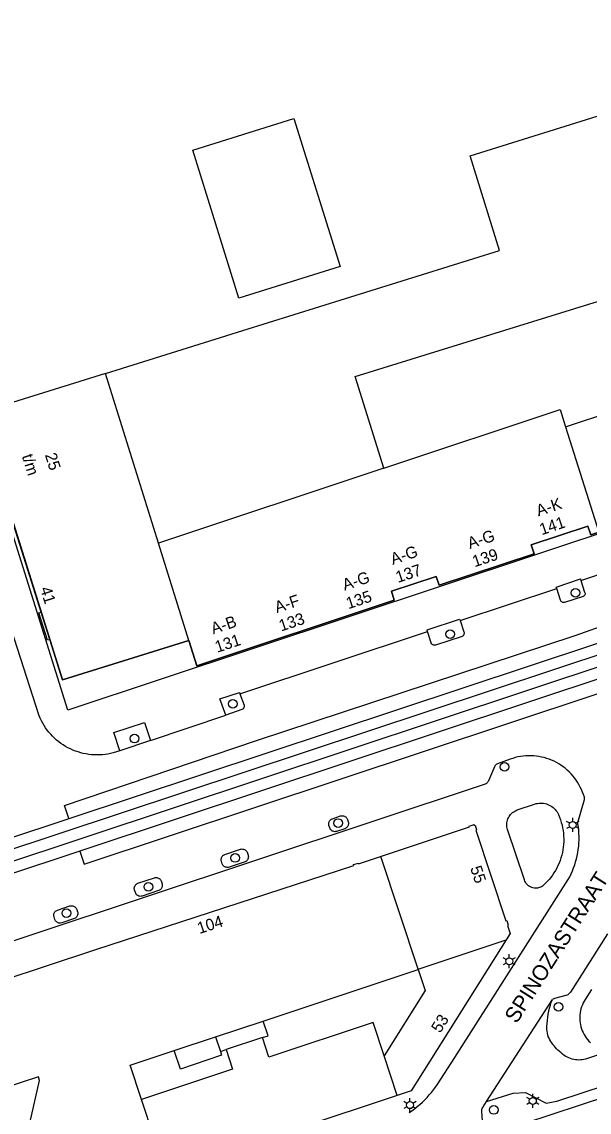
# Model space of a CAD drawing. Extents: x 122462 to 123306, y 485548 to 486417.
# Drawn here: x 122587.9 to 122661.2, y 486070.8 to 486211.5 of the extents above; entities that cross this region are included whole.
import ezdxf

# ---------------------------------------------------------------- set-up
doc = ezdxf.new("R2010")
doc.units = 0
for name, color, linetype in [('B-WE-IE-MEUBILAIR_WEGMEUBILAIR_VERKEERSBORD-S', 7, 'Continuous'), ('Level 1', 7, 'Continuous'), ('Level 10', 7, 'Continuous'), ('Level 17', 7, 'Continuous'), ('Level 19', 7, 'Continuous'), ('Level 37', 7, 'Continuous'), ('Level 4', 7, 'Continuous'), ('Level 50', 7, 'Continuous'), ('Level 53', 7, 'Continuous'), ('N-WE-AL-T25', 7, 'Continuous'), ('N-WE-GR-BOOM_DOORWORTELBARE RUIMTE-G', 7, 'Continuous')]:
    doc.layers.add(name, color=color, linetype=linetype)

msp = doc.modelspace()

# ---------------------------------------------------------------- linework, layer by layer
at = {"layer": 'Level 1'}
for p, q in [((122591.53, 486131.81), (122590.43, 486135.31)), ((122619.11, 486082.56), (122639.1, 486089.21)), ((122607.62, 486078.74), (122612.94, 486080.51)), ((122612.94, 486080.51), (122613.57, 486078.62)), ((122613.57, 486078.62), (122614.31, 486078.87))]:
    msp.add_line(p, q, dxfattribs=at)
for points in [[(122615.96, 486175.84), (122610, 486194.95), (122623.06, 486199.01), (122629.02, 486179.91), (122615.96, 486175.84)], [(122590.43, 486135.31), (122588.71, 486140.78), (122586.66, 486147.3)], [(122662.42, 486145.64), (122661.39, 486145.3), (122661.01, 486146.43), (122653.68, 486144), (122654.06, 486142.86), (122641.82, 486138.8), (122641.44, 486139.94), (122635.64, 486138.01), (122636.02, 486136.87), (122610.51, 486128.4), (122609.48, 486131.68)], [(122609.48, 486131.68), (122593.17, 486126.6), (122591.53, 486131.81)], [(122578.72, 486085.26), (122579.22, 486085.43), (122579.19, 486085.53), (122579.29, 486085.56), (122579.23, 486085.75), (122597.36, 486091.75), (122630.8, 486102.64), (122630.77, 486102.74), (122631.38, 486102.94), (122631.41, 486102.84), (122645.74, 486107.6), (122645.7, 486107.7), (122646.31, 486107.9), (122646.34, 486107.8), (122646.44, 486107.83), (122646.64, 486107.22), (122646.55, 486107.19), (122650.43, 486095.5), (122650.53, 486095.53), (122650.73, 486094.92), (122650.63, 486094.89), (122650.96, 486093.85), (122650.44, 486093.02)], [(122650.44, 486093.02), (122638.18, 486073.54), (122605.19, 486062.58), (122605.14, 486062.74), (122604.91, 486062.65), (122604.77, 486063.05), (122599.23, 486061.21), (122599.36, 486060.8), (122599.08, 486060.71), (122599.12, 486060.56), (122596.52, 486059.7), (122596.47, 486059.84), (122595.33, 486059.46), (122595.2, 486059.87), (122590.46, 486058.29), (122590.59, 486057.88), (122590.36, 486057.81), (122590.41, 486057.65), (122577.37, 486053.32), (122571.45, 486046.69)], [(122639.1, 486089.21), (122640.01, 486086.48), (122634.7, 486078.07)], [(122618.99, 486080.42), (122619.74, 486080.67), (122619.11, 486082.56)], [(122634.7, 486078.07), (122633.27, 486082.36), (122619.83, 486077.89), (122618.99, 486080.42)], [(122603.4, 486072.42), (122601.93, 486076.85), (122607.62, 486078.74)], [(122614.31, 486078.87), (122615.15, 486076.33), (122603.4, 486072.42)], [(122652.85, 486069.37), (122663.58, 486072.9), (122664.12, 486071.26), (122666.45, 486072.02), (122665.91, 486073.67), (122676.67, 486077.21), (122677.12, 486075.89)], [(122571.45, 486046.69), (122570.4, 486047.63), (122568.04, 486054.74), (122568.53, 486055.29), (122566.85, 486060.36), (122571.34, 486061.85), (122572.17, 486059.37), (122573.87, 486057.85), (122587.37, 486062.34), (122588.05, 486065.32), (122587.67, 486065.41), (122588.59, 486069.48), (122588.97, 486069.4), (122590.22, 486074.9), (122590.07, 486075.37), (122585.36, 486073.8), (122585.79, 486072.5), (122584.43, 486072.05), (122583.99, 486073.35), (122582.81, 486072.95)]]:
    msp.add_lwpolyline(points, dxfattribs=at)
at = {"layer": 'Level 10'}
for points in [[(122593.88, 486122.67), (122581.87, 486160.87), (122582.35, 486161.02), (122593.17, 486126.6), (122609.48, 486131.68), (122610.51, 486128.4), (122636.02, 486136.87), (122635.64, 486138.01), (122641.44, 486139.94), (122641.82, 486138.8), (122654.06, 486142.86), (122653.68, 486144), (122661.01, 486146.43), (122661.39, 486145.3), (122666.22, 486146.9)], [(122666.29, 486146.72), (122593.88, 486122.67)]]:
    msp.add_lwpolyline(points, dxfattribs=at)
at = {"layer": 'Level 17'}
for p, q in [((122644.53, 486134.24), (122656.98, 486138.37)), ((122616.09, 486124.8), (122640.31, 486132.84)), ((122604.53, 486118.77), (122614.25, 486122.04)), ((122604.53, 486118.77), (122600.58, 486117.44)), ((122647.92, 486072.16), (122656.42, 486085.33))]:
    msp.add_line(p, q, dxfattribs=at)
for points in [[(122660.12, 486139.42), (122664.05, 486140.73), (122667.84, 486141.99)], [(122600.58, 486117.44), (122599.73, 486117.15), (122599.38, 486117.07), (122599.04, 486117), (122598.69, 486116.95), (122598.33, 486116.92), (122597.98, 486116.89), (122597.63, 486116.89), (122597.27, 486116.9), (122596.92, 486116.92), (122596.57, 486116.97), (122596.22, 486117.02), (122595.87, 486117.09), (122595.53, 486117.18), (122595.19, 486117.28), (122594.86, 486117.4), (122594.53, 486117.53), (122594.21, 486117.67), (122593.89, 486117.83), (122593.58, 486118), (122593.28, 486118.19), (122592.99, 486118.39), (122592.7, 486118.6), (122592.43, 486118.82), (122592.17, 486119.06), (122591.91, 486119.3), (122591.67, 486119.56), (122591.44, 486119.83), (122591.22, 486120.1), (122591.01, 486120.39), (122590.82, 486120.68), (122590.64, 486120.99), (122590.47, 486121.3), (122590.31, 486121.62), (122590.17, 486121.94), (122584.5, 486139.44)], [(122656.98, 486138.37), (122656.92, 486138.56), (122660.06, 486139.6), (122660.12, 486139.42)], [(122660.12, 486139.42), (122660.59, 486137.91), (122660.62, 486137.84), (122660.64, 486137.77), (122660.64, 486137.69), (122660.63, 486137.61), (122660.61, 486137.54), (122660.57, 486137.47), (122660.52, 486137.41), (122660.46, 486137.37), (122660.39, 486137.33), (122658.01, 486136.56), (122657.93, 486136.55), (122657.85, 486136.56), (122657.77, 486136.58), (122657.7, 486136.61), (122657.63, 486136.66), (122657.57, 486136.71), (122657.51, 486136.78), (122657.47, 486136.85), (122656.98, 486138.37)], [(122594.01, 486108.7), (122593.44, 486110.39), (122618.25, 486118.74), (122659.38, 486132.32), (122663.98, 486133.92), (122666.08, 486134.62), (122669.85, 486135.87)], [(122591.53, 486131.81), (122591.23, 486131.72), (122590.13, 486135.22), (122590.43, 486135.31)], [(122640.31, 486132.84), (122640.26, 486133.03), (122644.45, 486134.41), (122644.53, 486134.24)], [(122644.53, 486134.24), (122644.99, 486132.79), (122645.02, 486132.71), (122645.03, 486132.63), (122645.03, 486132.56), (122645.01, 486132.48), (122644.99, 486132.41), (122644.95, 486132.34), (122644.9, 486132.28), (122644.84, 486132.23), (122644.77, 486132.19), (122641.32, 486131.06), (122641.23, 486131.05), (122641.15, 486131.06), (122641.06, 486131.08), (122640.98, 486131.11), (122640.91, 486131.16), (122640.85, 486131.21), (122640.79, 486131.28), (122640.76, 486131.34), (122640.31, 486132.84)], [(122595.43, 486104.48), (122596, 486102.78), (122661.97, 486124.69), (122666.37, 486126.2), (122668.63, 486126.95), (122672.37, 486128.19)], [(122614.25, 486122.04), (122613.51, 486124.13), (122616.04, 486124.96), (122616.09, 486124.8)], [(122616.09, 486124.8), (122616.62, 486123.3), (122616.63, 486123.23), (122616.64, 486123.15), (122616.63, 486123.08), (122616.6, 486123), (122616.57, 486122.94), (122616.53, 486122.87), (122616.47, 486122.82), (122616.41, 486122.78), (122616.34, 486122.74), (122614.25, 486122.04)], [(122600.58, 486117.44), (122599.79, 486119.8), (122603.77, 486121.07), (122604.53, 486118.77)], [(122647.92, 486072.16), (122651.35, 486073.25), (122652.97, 486073.35), (122655.64, 486071.97), (122657.01, 486072.23), (122676.12, 486078.51), (122677.71, 486079.03), (122678.17, 486077.7), (122713.77, 486089.31), (122724.6, 486088.5), (122776.01, 486105.32), (122795.63, 486111.74), (122795.2, 486113.06), (122817.86, 486120.53)], [(122660.19, 486112.43), (122660.03, 486112.75), (122659.86, 486113.06), (122659.68, 486113.37), (122659.49, 486113.66), (122659.28, 486113.95), (122659.06, 486114.22), (122658.83, 486114.47), (122658.6, 486114.71), (122658.35, 486114.95), (122658.08, 486115.17), (122657.81, 486115.38), (122657.53, 486115.57), (122657.24, 486115.75), (122656.95, 486115.92), (122656.64, 486116.08), (122656.33, 486116.22), (122656.01, 486116.34), (122655.69, 486116.45), (122655.36, 486116.55), (122655.03, 486116.62), (122654.69, 486116.69), (122654.36, 486116.74), (122654.01, 486116.77), (122653.67, 486116.78), (122653.33, 486116.79), (122652.99, 486116.77), (122652.65, 486116.74), (122652.31, 486116.69), (122651.98, 486116.63), (122651.64, 486116.55), (122651.32, 486116.45), (122650.99, 486116.34), (122649.34, 486115.74), (122649.25, 486115.7), (122649.17, 486115.65), (122649.1, 486115.59), (122649.03, 486115.52), (122648.98, 486115.44), (122648.94, 486115.35), (122648.17, 486113.54), (122648.12, 486113.45), (122648.07, 486113.37), (122648, 486113.29), (122647.92, 486113.23), (122647.84, 486113.18), (122647.75, 486113.14), (122574.3, 486088.74)], [(122637.93, 486070.74), (122638.29, 486070.99), (122638.64, 486071.25), (122638.99, 486071.52), (122639.32, 486071.8), (122639.65, 486072.1), (122639.96, 486072.4), (122640.25, 486072.71), (122640.54, 486073.02), (122640.81, 486073.34), (122641.07, 486073.67), (122641.33, 486074.01), (122641.57, 486074.35), (122643.84, 486077.87), (122658.47, 486100.82), (122658.67, 486101.18), (122658.85, 486101.55), (122659.01, 486101.93), (122659.17, 486102.31), (122659.31, 486102.7), (122659.43, 486103.1), (122659.54, 486103.49), (122659.63, 486103.89), (122659.71, 486104.3), (122659.77, 486104.71), (122659.82, 486105.12), (122659.85, 486105.53), (122659.87, 486105.94), (122659.87, 486106.35), (122659.85, 486106.76), (122659.82, 486107.17), (122659.78, 486107.58), (122659.71, 486107.99), (122659.71, 486108.12), (122659.72, 486108.18), (122660.57, 486111.14), (122660.59, 486111.22), (122660.59, 486111.29), (122660.58, 486111.36), (122660.57, 486111.43), (122660.45, 486111.77), (122660.33, 486112.1), (122660.19, 486112.43)], [(122654.35, 486099.71), (122654.21, 486099.71), (122654.06, 486099.72), (122653.91, 486099.75), (122653.76, 486099.8), (122653.61, 486099.86), (122653.48, 486099.93), (122653.35, 486100.02), (122653.23, 486100.12), (122653.12, 486100.23), (122653.02, 486100.35), (122652.94, 486100.48), (122652.87, 486100.62), (122652.81, 486100.77), (122650.64, 486107.28), (122650.59, 486107.44), (122650.56, 486107.62), (122650.54, 486107.79), (122650.54, 486107.96), (122650.55, 486108.14), (122650.58, 486108.31), (122650.62, 486108.48), (122650.68, 486108.64), (122650.75, 486108.8), (122650.83, 486108.95), (122650.93, 486109.1), (122651.04, 486109.23), (122651.16, 486109.36), (122651.29, 486109.47), (122651.43, 486109.57), (122651.58, 486109.66), (122651.74, 486109.74), (122651.9, 486109.8), (122654.13, 486110.56), (122654.32, 486110.61), (122654.51, 486110.65), (122654.7, 486110.68), (122654.9, 486110.69), (122655.09, 486110.68), (122655.29, 486110.66), (122655.48, 486110.63), (122655.67, 486110.58), (122655.85, 486110.51), (122656.03, 486110.43), (122656.2, 486110.34), (122656.37, 486110.24), (122656.52, 486110.12), (122656.67, 486109.99), (122656.8, 486109.85), (122656.93, 486109.7), (122657.04, 486109.54), (122657.14, 486109.37), (122657.22, 486109.19), (122657.36, 486108.86), (122657.48, 486108.53), (122657.58, 486108.19), (122657.68, 486107.84), (122657.75, 486107.49), (122657.81, 486107.14), (122657.85, 486106.79), (122657.88, 486106.43), (122657.89, 486106.07), (122657.89, 486105.72), (122657.87, 486105.36), (122657.83, 486105.01), (122657.78, 486104.65), (122657.72, 486104.3), (122657.63, 486103.95), (122657.53, 486103.61), (122657.42, 486103.27), (122657.29, 486102.94), (122657.15, 486102.61), (122656.99, 486102.29), (122656.82, 486101.98), (122656.63, 486101.67), (122656.43, 486101.38), (122656.22, 486101.09), (122656, 486100.81), (122655.76, 486100.55), (122655.51, 486100.29), (122655.25, 486100.05), (122655.14, 486099.96), (122655.02, 486099.89), (122654.89, 486099.83), (122654.76, 486099.78), (122654.63, 486099.74), (122654.49, 486099.72), (122654.35, 486099.71)], [(122628.32, 486106.99), (122628.21, 486107.01), (122628.11, 486107.04), (122628.01, 486107.08), (122627.93, 486107.14), (122627.85, 486107.21), (122627.78, 486107.29), (122627.73, 486107.38), (122627.68, 486107.47), (122627.58, 486107.78), (122627.56, 486107.88), (122627.55, 486107.98), (122627.55, 486108.08), (122627.57, 486108.18), (122627.6, 486108.27), (122627.64, 486108.36), (122627.7, 486108.44), (122627.77, 486108.52), (122627.85, 486108.58), (122627.93, 486108.63), (122628.02, 486108.67), (122629.08, 486109.02), (122629.17, 486109.04), (122629.27, 486109.05), (122629.37, 486109.05), (122629.47, 486109.03), (122629.57, 486109), (122629.65, 486108.96), (122629.74, 486108.9), (122629.81, 486108.83), (122629.87, 486108.75), (122629.92, 486108.67), (122629.96, 486108.58), (122630.07, 486108.27), (122630.09, 486108.17), (122630.1, 486108.07), (122630.1, 486107.97), (122630.08, 486107.87), (122630.05, 486107.78), (122630, 486107.69), (122629.95, 486107.6), (122629.88, 486107.53), (122629.8, 486107.47), (122629.72, 486107.42), (122629.62, 486107.38), (122628.57, 486107.03), (122628.42, 486107), (122628.32, 486106.99)], [(122614.44, 486102.38), (122614.34, 486102.4), (122614.24, 486102.42), (122614.14, 486102.47), (122614.05, 486102.52), (122613.97, 486102.59), (122613.9, 486102.67), (122613.85, 486102.76), (122613.81, 486102.86), (122613.71, 486103.17), (122613.68, 486103.27), (122613.67, 486103.37), (122613.68, 486103.47), (122613.69, 486103.57), (122613.72, 486103.66), (122613.77, 486103.75), (122613.83, 486103.83), (122613.89, 486103.91), (122613.97, 486103.97), (122614.06, 486104.02), (122614.15, 486104.06), (122616.15, 486104.72), (122616.26, 486104.75), (122616.36, 486104.76), (122616.46, 486104.75), (122616.57, 486104.73), (122616.67, 486104.7), (122616.76, 486104.65), (122616.84, 486104.58), (122616.91, 486104.51), (122616.97, 486104.42), (122617.02, 486104.33), (122617.14, 486103.97), (122617.17, 486103.87), (122617.18, 486103.76), (122617.17, 486103.66), (122617.15, 486103.56), (122617.12, 486103.46), (122617.07, 486103.37), (122617, 486103.28), (122616.93, 486103.21), (122616.84, 486103.15), (122616.75, 486103.1), (122614.69, 486102.42), (122614.55, 486102.39), (122614.44, 486102.38)], [(122603.22, 486098.65), (122603.12, 486098.67), (122603.02, 486098.69), (122602.92, 486098.74), (122602.83, 486098.79), (122602.75, 486098.86), (122602.68, 486098.95), (122602.63, 486099.04), (122602.59, 486099.13), (122602.49, 486099.44), (122602.46, 486099.54), (122602.45, 486099.64), (122602.45, 486099.74), (122602.47, 486099.84), (122602.5, 486099.93), (122602.55, 486100.02), (122602.61, 486100.1), (122602.67, 486100.18), (122602.75, 486100.24), (122602.84, 486100.29), (122602.93, 486100.33), (122605.05, 486101.03), (122605.15, 486101.06), (122605.26, 486101.07), (122605.36, 486101.06), (122605.46, 486101.04), (122605.56, 486101.01), (122605.65, 486100.96), (122605.74, 486100.89), (122605.81, 486100.82), (122605.87, 486100.73), (122605.92, 486100.64), (122606.04, 486100.28), (122606.06, 486100.18), (122606.07, 486100.08), (122606.07, 486099.98), (122606.05, 486099.88), (122606.02, 486099.79), (122605.98, 486099.7), (122605.92, 486099.62), (122605.85, 486099.55), (122605.77, 486099.48), (122605.69, 486099.43), (122605.59, 486099.39), (122603.47, 486098.69), (122603.33, 486098.66), (122603.22, 486098.65)], [(122592.83, 486095.2), (122592.72, 486095.21), (122592.62, 486095.24), (122592.53, 486095.28), (122592.44, 486095.34), (122592.36, 486095.41), (122592.29, 486095.49), (122592.24, 486095.58), (122592.19, 486095.68), (122592.09, 486095.99), (122592.07, 486096.09), (122592.06, 486096.18), (122592.06, 486096.29), (122592.08, 486096.38), (122592.11, 486096.48), (122592.15, 486096.57), (122592.21, 486096.65), (122592.28, 486096.72), (122592.36, 486096.79), (122592.44, 486096.84), (122592.53, 486096.87), (122594.13, 486097.41), (122594.23, 486097.43), (122594.33, 486097.44), (122594.43, 486097.44), (122594.53, 486097.42), (122594.62, 486097.39), (122594.71, 486097.34), (122594.79, 486097.29), (122594.87, 486097.22), (122594.93, 486097.14), (122594.98, 486097.05), (122595.02, 486096.96), (122595.12, 486096.65), (122595.15, 486096.55), (122595.16, 486096.44), (122595.15, 486096.34), (122595.13, 486096.24), (122595.09, 486096.14), (122595.04, 486096.05), (122594.98, 486095.96), (122594.9, 486095.89), (122594.82, 486095.83), (122594.73, 486095.78), (122593.08, 486095.23), (122592.93, 486095.2), (122592.83, 486095.2)], [(122663.55, 486093.81), (122658.76, 486086.3), (122658.69, 486086.2), (122658.6, 486086.1), (122658.51, 486086.02), (122658.4, 486085.95), (122658.28, 486085.89), (122658.16, 486085.85), (122656.7, 486085.46), (122656.61, 486085.43), (122656.42, 486085.33)], [(122661.46, 486086.61), (122660.67, 486085.35), (122660.53, 486085.13), (122660.4, 486084.89), (122660.3, 486084.65), (122660.2, 486084.4), (122660.12, 486084.15), (122660.06, 486083.9), (122660.01, 486083.64), (122659.98, 486083.37), (122659.96, 486083.11), (122659.96, 486082.84), (122659.98, 486082.58), (122660.01, 486082.32), (122660.06, 486082.06), (122660.12, 486081.8), (122660.2, 486081.55), (122660.29, 486081.3), (122660.4, 486081.06), (122660.52, 486080.82), (122660.65, 486080.6), (122660.8, 486080.38), (122660.97, 486080.17), (122661.14, 486079.97), (122661.33, 486079.78)], [(122663.66, 486078.63), (122660.69, 486077.63), (122660.48, 486077.58), (122660.27, 486077.55), (122660.05, 486077.54), (122659.84, 486077.53), (122659.62, 486077.54), (122659.4, 486077.57), (122659.19, 486077.6), (122658.98, 486077.66), (122658.77, 486077.72), (122658.57, 486077.8), (122658.37, 486077.89), (122658.18, 486077.99), (122657.96, 486078.13), (122657.75, 486078.28), (122657.54, 486078.44), (122657.34, 486078.61), (122657.15, 486078.79), (122656.97, 486078.97), (122656.8, 486079.17), (122656.64, 486079.35), (122656.49, 486079.54), (122656.35, 486079.73), (122656.22, 486079.93), (122656.1, 486080.14), (122655.99, 486080.35), (122655.9, 486080.57), (122655.83, 486080.79), (122655.78, 486081.01), (122655.74, 486081.24), (122655.71, 486081.47), (122655.72, 486081.86), (122655.74, 486082.26), (122655.78, 486082.65), (122655.83, 486083.04), (122655.89, 486083.43), (122655.97, 486083.82), (122656.06, 486084.21), (122656.17, 486084.59), (122656.29, 486084.96), (122656.42, 486085.33)], [(122647.46, 486069.1), (122647.3, 486070.83), (122647.3, 486070.94), (122647.31, 486071.06), (122647.34, 486071.18), (122647.38, 486071.29), (122647.43, 486071.39), (122647.5, 486071.49), (122647.92, 486072.16)]]:
    msp.add_lwpolyline(points, dxfattribs=at)
at = {"layer": 'Level 19'}
msp.add_lwpolyline([(122613.57, 486078.62), (122613.73, 486078.14), (122608.41, 486076.37), (122607.62, 486078.74)], dxfattribs=at)
at = {"layer": 'Level 37'}
for p, q in [((122670.91, 486132.63), (122575.08, 486100.86)), ((122671.36, 486131.26), (122572.24, 486098.34)), ((122671.82, 486129.85), (122564.45, 486094.19))]:
    msp.add_line(p, q, dxfattribs=at)
msp.add_lwpolyline([(122577, 486103.06), (122670.45, 486134.04)], dxfattribs=at)
at = {"layer": 'Level 4'}
for p, q in [((122598.73, 486166.12), (122582.35, 486161.02)), ((122605.56, 486144.23), (122598.73, 486166.12)), ((122658.14, 486159.23), (122662.42, 486145.64)), ((122634.66, 486153.89), (122605.56, 486144.23)), ((122609.48, 486131.68), (122605.56, 486144.23))]:
    msp.add_line(p, q, dxfattribs=at)
for points in [[(122598.73, 486166.12), (122616.48, 486171.64), (122649.61, 486181.98), (122645.8, 486194.21), (122701.19, 486211.49)], [(122634.66, 486153.89), (122630.95, 486165.71), (122702.13, 486187.76)], [(122634.66, 486153.89), (122657.44, 486161.46), (122658.14, 486159.23)]]:
    msp.add_lwpolyline(points, dxfattribs=at)
at = {"layer": 'Level 50'}
for p, q in [((122658.66, 486108.09), (122658.27, 486108.31)), ((122658.66, 486107.64), (122658.27, 486107.41)), ((122659.05, 486108.31), (122659.05, 486108.76)), ((122659.05, 486106.96), (122659.05, 486107.41)), ((122659.83, 486108.31), (122659.44, 486108.09)), ((122659.83, 486107.41), (122659.44, 486107.64)), ((122650.47, 486090.49), (122650.08, 486090.72)), ((122650.86, 486090.72), (122650.86, 486091.17)), ((122651.64, 486090.72), (122651.25, 486090.49)), ((122650.47, 486090.04), (122650.08, 486089.82)), ((122650.86, 486089.37), (122650.86, 486089.82)), ((122651.64, 486089.82), (122651.25, 486090.04)), ((122638.04, 486072.16), (122638.04, 486072.61)), ((122653.51, 486072.48), (122653.12, 486072.7)), ((122653.9, 486072.7), (122653.9, 486073.15)), ((122654.68, 486072.7), (122654.29, 486072.48)), ((122637.65, 486071.93), (122637.26, 486072.16)), ((122637.65, 486071.48), (122637.26, 486071.26)), ((122638.04, 486070.81), (122638.04, 486071.26)), ((122638.82, 486072.16), (122638.43, 486071.93)), ((122638.82, 486071.26), (122638.43, 486071.48)), ((122653.51, 486072.03), (122653.12, 486071.8)), ((122653.9, 486071.35), (122653.9, 486071.8)), ((122654.68, 486071.8), (122654.29, 486072.03))]:
    msp.add_line(p, q, dxfattribs=at)
for centre in [(122659.05, 486107.86), (122650.86, 486090.27), (122653.9, 486072.25), (122638.04, 486071.71)]:
    msp.add_circle(centre, 0.45, dxfattribs=at)
at = {"layer": 'Level 53'}
for centre in [(122659.4, 486137.82), (122643.24, 486132.49), (122615.17, 486123.49), (122602.48, 486119), (122650.24, 486115.37), (122628.78, 486108.11), (122615.47, 486103.6), (122604.27, 486099.88), (122593.68, 486096.47), (122657.22, 486084.4), (122648.85, 486071.09)]:
    msp.add_circle(centre, 0.56, dxfattribs=at)
at = {"layer": 'N-WE-AL-T25'}
for p, q in [((122658.14, 486159.23), (122711.89, 486177.08)), ((122639.09, 486089.25), (122634.26, 486103.79)), ((122639.09, 486089.25), (122650.44, 486093.02)), ((122650.44, 486093.02), (122650.44, 486093.02)), ((122639.1, 486089.21), (122639.09, 486089.25)), ((122612.94, 486080.51), (122619.11, 486082.56)), ((122618.99, 486080.42), (122614.31, 486078.87)), ((122636.4, 486072.95), (122634.7, 486078.07)), ((122606.52, 486063.02), (122603.4, 486072.42))]:
    msp.add_line(p, q, dxfattribs=at)

# ---------------------------------------------------------------- texts
at = {"layer": 'B-WE-IE-MEUBILAIR_WEGMEUBILAIR_VERKEERSBORD-S'}
for s, rotation, p in [('t/m', 287.452, (122587.92, 486155.46)), ('25', 287.452, (122590.9, 486155.61)), ('A-K', 18.3692, (122654.62, 486147.66)), ('141', 18.3596, (122655.04, 486145.24)), ('A-G', 18.3731, (122645.76, 486143.46)), ('A-G', 18.3698, (122635.82, 486141.42)), ('139', 18.3848, (122646.38, 486141.1)), ('137', 18.3728, (122636.49, 486139.08)), ('A-G', 18.3723, (122629.61, 486138.09)), ('41', 287.4457, (122590.27, 486138.36)), ('A-F', 18.3723, (122620.86, 486135.19)), ('135', 18.3677, (122630.08, 486135.69)), ('A-B', 18.3723, (122612.63, 486132.45)), ('133', 18.3671, (122621.41, 486132.81)), ('131', 18.3677, (122613.15, 486130.07)), ('55', 288.3934, (122645.8, 486102.31)), ('104', 18.0394, (122610.87, 486093.78)), ('53', 57.8152, (122641.94, 486080.92)), ('2 t/m 22', 18.2182, (122660.53, 486067.71))]:
    msp.add_text(s, height=1.5, rotation=rotation, dxfattribs=at).set_placement(p)
at = {"layer": 'N-WE-GR-BOOM_DOORWORTELBARE RUIMTE-G'}
msp.add_text('SPINOZASTRAAT', height=2, rotation=57.5033, dxfattribs=at).set_placement((122651.81, 486082.13))

doc.saveas('drawing.dxf')
